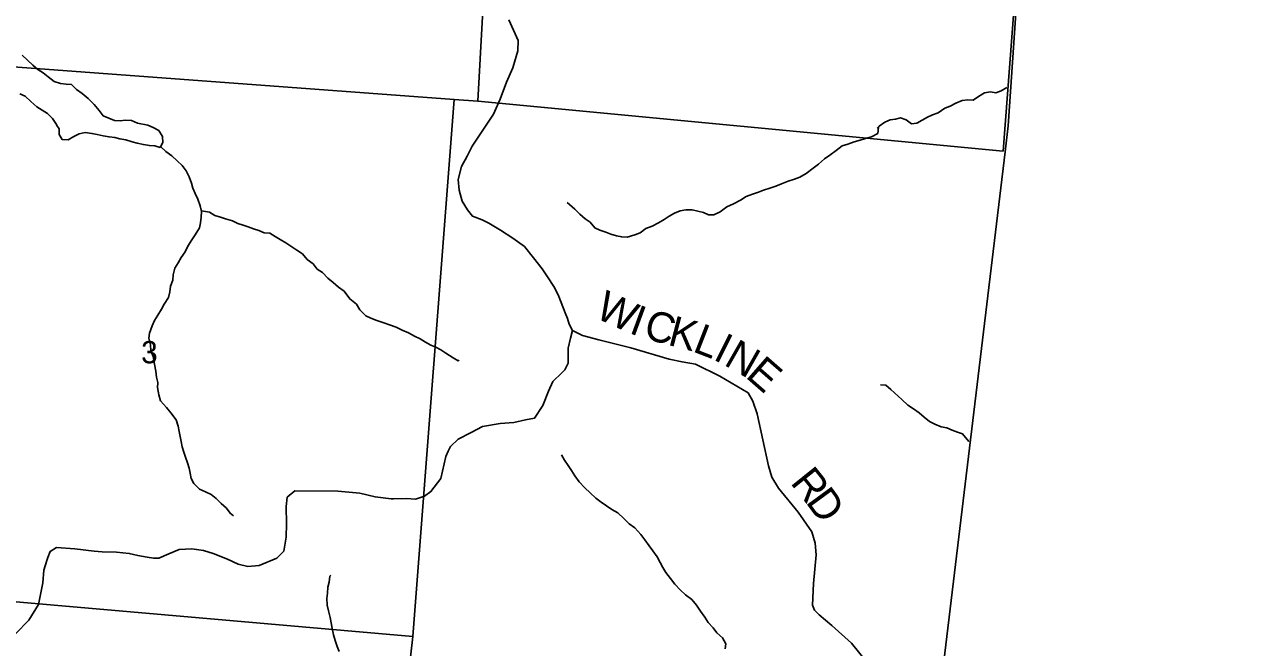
# Model space of a CAD drawing. Extents: x 1578669 to 1989827, y 208020 to 553079.
# Drawn here: x 1876425 to 1888490, y 404734 to 410909 of the extents above; entities that cross this region are included whole.
import ezdxf

# ---------------------------------------------------------------- set-up
doc = ezdxf.new("R2010")
doc.units = 0
for name, color, linetype in [('GM_X_Adjacent_County', 7, 'Continuous'), ('GM_X_County', 7, 'Continuous'), ('GM_X_Minor_Lake', 7, 'Continuous'), ('GM_X_Minor_River', 7, 'Continuous'), ('GM_X_Section', 7, 'Continuous'), ('GM_X_Section_Text', 7, 'Continuous'), ('GM_X_Township', 7, 'Continuous'), ('GM_X_Township_Road', 7, 'Continuous'), ('GM_X_Township_Road_Text', 7, 'Continuous')]:
    doc.layers.add(name, color=color, linetype=linetype)

msp = doc.modelspace()

# ---------------------------------------------------------------- linework, layer by layer
at = {"layer": 'GM_X_Adjacent_County'}
msp.add_lwpolyline([(1884660, 393564), (1885146, 398934), (1885355, 401744), (1885513, 404405), (1886146, 409645), (1886177, 409905), (1886413, 413391), (1887490, 425854), (1892420, 425479), (1892905, 425441), (1893501, 433286), (1893540, 433796), (1894011, 439989), (1894010, 440034), (1894544, 439988), (1899062, 439699)], dxfattribs=at)
at = {"layer": 'GM_X_County'}
msp.add_lwpolyline([(1845065, 429025), (1849204, 428734), (1850126, 428641), (1858888, 428068), (1862193, 427760), (1872061, 427042), (1872750, 426991), (1874591, 426852), (1881971, 426273), (1887490, 425854), (1886413, 413391), (1886177, 409905), (1886146, 409645), (1885513, 404405), (1885355, 401744), (1885146, 398934), (1884660, 393564)], dxfattribs=at)
at = {"layer": 'GM_X_Minor_Lake'}
for points in [[(1877545, 409929), (1877485, 409958), (1877423, 409959), (1877373, 409954), (1877317, 409958), (1877262, 409981), (1877206, 410002), (1877165, 410055), (1877115, 410114), (1877056, 410174), (1876999, 410225), (1876942, 410264), (1876891, 410314), (1876839, 410315), (1876784, 410322), (1876720, 410343), (1876661, 410389), (1876610, 410428), (1876559, 410463), (1876508, 410504), (1876457, 410555), (1876404, 410605)], [(1876381, 410221), (1876433, 410198), (1876488, 410146), (1876548, 410093), (1876600, 410060), (1876655, 410026), (1876702, 409975), (1876742, 409916), (1876746, 409906)], [(1876746, 409906), (1876770, 409873), (1876770, 409817), (1876800, 409767), (1876860, 409765), (1876914, 409797), (1876968, 409823), (1877026, 409837), (1877094, 409829), (1877146, 409819), (1877206, 409805), (1877264, 409794), (1877322, 409788), (1877372, 409774), (1877432, 409764), (1877494, 409746), (1877544, 409732), (1877604, 409718), (1877664, 409708), (1877718, 409704), (1877770, 409690), (1877796, 409740), (1877794, 409797), (1877756, 409859), (1877700, 409886), (1877650, 409910), (1877545, 409929)]]:
    msp.add_lwpolyline(points, dxfattribs=at)
at = {"layer": 'GM_X_Minor_River'}
for points in [[(1886163, 410282), (1886106, 410249), (1886054, 410231), (1886000, 410239), (1885942, 410232), (1885881, 410193), (1885830, 410158), (1885776, 410160), (1885718, 410155), (1885658, 410128), (1885599, 410097), (1885549, 410078), (1885480, 410032), (1885427, 410011), (1885377, 409988), (1885322, 409959), (1885269, 409930), (1885217, 409924), (1885166, 409963), (1885109, 409984), (1885058, 409971), (1885006, 409964), (1884952, 409940), (1884897, 409899), (1884876, 409881)], [(1884889, 409892), (1884885, 409829), (1884821, 409795), (1884763, 409779), (1884709, 409761), (1884649, 409745), (1884585, 409722), (1884529, 409704), (1884471, 409658), (1884409, 409612), (1884355, 409576), (1884297, 409524), (1884244, 409483), (1884174, 409431), (1884110, 409395), (1884058, 409375), (1883994, 409355), (1883928, 409329), (1883874, 409307), (1883814, 409286), (1883752, 409266), (1883700, 409248), (1883642, 409226), (1883578, 409202), (1883521, 409166), (1883453, 409132), (1883387, 409101), (1883321, 409051), (1883257, 409021), (1883205, 409021), (1883155, 409045), (1883099, 409059), (1883045, 409071), (1882981, 409071), (1882925, 409061), (1882869, 409038), (1882817, 409008), (1882765, 408976), (1882709, 408944), (1882647, 408910), (1882584, 408888), (1882528, 408845), (1882476, 408823), (1882398, 408801), (1882346, 408803), (1882292, 408815), (1882238, 408831), (1882188, 408851), (1882128, 408869), (1882078, 408893), (1882034, 408949), (1881982, 408981), (1881930, 409027), (1881879, 409079), (1881827, 409123), (1881805, 409143)], [(1877775, 409700), (1877828, 409648), (1877888, 409608), (1877940, 409558), (1877990, 409512), (1878030, 409458), (1878057, 409400), (1878081, 409336), (1878093, 409286), (1878117, 409232), (1878145, 409176), (1878167, 409112), (1878181, 409054), (1878177, 408998), (1878171, 408942), (1878162, 408892), (1878118, 408825), (1878086, 408773), (1878046, 408713), (1878018, 408655), (1877978, 408599), (1877948, 408547), (1877915, 408495), (1877901, 408428), (1877897, 408374), (1877873, 408314), (1877865, 408260), (1877853, 408202), (1877809, 408136), (1877785, 408086), (1877746, 408027), (1877714, 407975), (1877692, 407923), (1877666, 407851), (1877658, 407801), (1877676, 407733), (1877678, 407675), (1877701, 407617), (1877715, 407543), (1877729, 407474), (1877733, 407414), (1877749, 407362), (1877745, 407310), (1877759, 407238), (1877775, 407180), (1877832, 407114), (1877876, 407062), (1877928, 406990), (1877950, 406928), (1877960, 406876), (1877980, 406776), (1877988, 406722), (1878004, 406672), (1878023, 406622), (1878043, 406566), (1878057, 406511), (1878069, 406461), (1878077, 406411), (1878103, 406359), (1878161, 406305), (1878219, 406279), (1878275, 406251), (1878325, 406211), (1878375, 406161), (1878427, 406117), (1878464, 406065), (1878498, 406041)], [(1878179, 409063), (1878259, 409048), (1878311, 409014), (1878369, 408998), (1878419, 408982), (1878487, 408964), (1878541, 408936), (1878593, 408918), (1878643, 408903), (1878697, 408883), (1878749, 408867), (1878803, 408843), (1878859, 408839), (1878911, 408807), (1878961, 408779), (1879016, 408743), (1879076, 408705), (1879126, 408671), (1879180, 408635), (1879228, 408581), (1879286, 408537), (1879326, 408485), (1879380, 408449), (1879432, 408393), (1879484, 408351), (1879538, 408305), (1879596, 408265), (1879650, 408189), (1879716, 408137), (1879751, 408081), (1879809, 408021), (1879859, 407997), (1879919, 407975), (1879987, 407953), (1880045, 407931), (1880109, 407908), (1880169, 407878), (1880231, 407852), (1880291, 407820), (1880347, 407792), (1880399, 407760), (1880453, 407730), (1880503, 407710), (1880553, 407684), (1880603, 407650), (1880675, 407604), (1880725, 407576), (1880735, 407582)], [(1884910, 407339), (1884964, 407335), (1885014, 407293), (1885122, 407193), (1885182, 407137), (1885238, 407099), (1885292, 407061), (1885344, 407019), (1885396, 406975), (1885450, 406947), (1885510, 406923), (1885568, 406911), (1885621, 406889), (1885673, 406869), (1885723, 406851), (1885784, 406775)], [(1881749, 406644), (1881777, 406590), (1881813, 406540), (1881847, 406488), (1881879, 406436), (1881923, 406378), (1881979, 406318), (1882031, 406268), (1882088, 406214), (1882142, 406174), (1882196, 406138), (1882248, 406104), (1882306, 406070), (1882366, 406012), (1882420, 405962), (1882476, 405920), (1882534, 405856), (1882574, 405802), (1882618, 405744), (1882654, 405694), (1882695, 405634), (1882725, 405578), (1882753, 405528), (1882783, 405478), (1882829, 405418), (1882871, 405364), (1882927, 405304), (1882977, 405256), (1883041, 405210), (1883085, 405156), (1883126, 405096), (1883170, 405036), (1883202, 404984), (1883250, 404932), (1883288, 404882), (1883344, 404830), (1883376, 404772), (1883370, 404722)], [(1879546, 404695), (1879524, 404745), (1879504, 404805), (1879490, 404861), (1879474, 404923), (1879465, 404981), (1879455, 405033), (1879439, 405098), (1879427, 405156), (1879423, 405220), (1879429, 405274), (1879431, 405334), (1879447, 405384), (1879452, 405442), (1879462, 405452)]]:
    msp.add_lwpolyline(points, dxfattribs=at)
at = {"layer": 'GM_X_Section'}
for points in [[(1875881, 415732), (1881208, 415364), (1880920, 410149), (1880684, 410164), (1875642, 410537)], [(1881208, 415364), (1886535, 415042), (1886125, 409654), (1880920, 410149)], [(1875100, 410575), (1875642, 410537), (1880684, 410164), (1880275, 404843), (1874599, 405341)], [(1880275, 404843), (1879658, 399387), (1874136, 399900), (1874599, 405341)]]:
    msp.add_lwpolyline(points, close=True, dxfattribs=at)
at = {"layer": 'GM_X_Township'}
msp.add_lwpolyline([(1845065, 429025), (1849204, 428734), (1850126, 428641), (1858888, 428068), (1862193, 427760), (1872061, 427042), (1872750, 426991), (1874591, 426852), (1881971, 426273), (1887490, 425854), (1886413, 413391), (1886177, 409905), (1886146, 409645), (1885513, 404405), (1885355, 401744), (1885146, 398934), (1884660, 393564)], dxfattribs=at)
at = {"layer": 'GM_X_Township_Road'}
for points in [[(1881857, 407876), (1881825, 407940), (1881809, 407994), (1881785, 408052), (1881746, 408153), (1881716, 408229), (1881672, 408313), (1881610, 408408), (1881556, 408488), (1881470, 408597), (1881381, 408709), (1881265, 408792), (1881145, 408870), (1881027, 408941), (1880963, 408973), (1880865, 409010), (1880817, 409070), (1880763, 409156), (1880735, 409267), (1880725, 409371), (1880756, 409501), (1880812, 409603), (1880863, 409701), (1881074, 410019), (1881140, 410169), (1881203, 410335), (1881267, 410479), (1881316, 410648), (1881318, 410750), (1881227, 410953)], [(1880625, 406679), (1880626, 406679), (1880648, 406726), (1880724, 406800), (1880854, 406867), (1880965, 406925), (1881141, 406954), (1881275, 406966), (1881390, 406990), (1881482, 407009), (1881562, 407133), (1881621, 407275), (1881661, 407371), (1881752, 407457), (1881782, 407487), (1881814, 407551), (1881816, 407640), (1881816, 407702), (1881837, 407800), (1881857, 407876)], [(1884787, 404574), (1884623, 404779), (1884429, 404952), (1884303, 405059), (1884255, 405105), (1884237, 405156), (1884246, 405370), (1884271, 405653), (1884261, 405769), (1884231, 405883), (1884094, 406076), (1883898, 406313), (1883832, 406424), (1883801, 406534), (1883688, 407052), (1883644, 407176), (1883598, 407258), (1883318, 407424), (1883078, 407541), (1882944, 407565), (1882814, 407592), (1882436, 407703), (1882117, 407785), (1881955, 407825), (1881857, 407876)], [(1880081, 406207), (1880082, 406207), (1880211, 406212), (1880300, 406206), (1880390, 406235), (1880454, 406281), (1880551, 406411), (1880601, 406628), (1880625, 406679)], [(1876341, 404875), (1876469, 405006), (1876564, 405162), (1876609, 405375), (1876619, 405501), (1876649, 405597), (1876658, 405627), (1876682, 405687), (1876742, 405727), (1876924, 405714), (1877115, 405690), (1877197, 405683), (1877337, 405679), (1877465, 405668), (1877549, 405648), (1877641, 405632), (1877703, 405621), (1877757, 405621), (1877856, 405665), (1877960, 405705), (1878084, 405712), (1878200, 405696), (1878297, 405667), (1878437, 405609), (1878543, 405560), (1878641, 405538), (1878751, 405548), (1878928, 405621), (1878998, 405691), (1879018, 405829), (1879023, 405962), (1879021, 406132), (1879031, 406224), (1879106, 406286), (1879532, 406283), (1879749, 406264), (1879901, 406227), (1880061, 406207), (1880081, 406207)]]:
    msp.add_lwpolyline(points, dxfattribs=at)

# ---------------------------------------------------------------- texts
at = {"layer": 'GM_X_Section_Text'}
msp.add_text('3', height=221, rotation=0, dxfattribs=at).set_placement((1877582, 407551))
at = {"layer": 'GM_X_Township_Road_Text'}
for s, rotation, p in [('W', 335.3308, (1882069, 408009)), ('I', 339.7931, (1882408, 407854)), ('C', 344.4799, (1882550, 407803)), ('K', 345.3078, (1882792, 407736)), ('L', 338.7127, (1883038, 407672)), ('I', 333.407, (1883241, 407593)), ('N', 330.2633, (1883347, 407540)), ('E', 318.8455, (1883563, 407418)), ('R', 308.7866, (1884009, 406367)), ('D', 306.1741, (1884162, 406178))]:
    msp.add_text(s, height=300, rotation=rotation, dxfattribs=at).set_placement(p)

doc.saveas('drawing.dxf')
